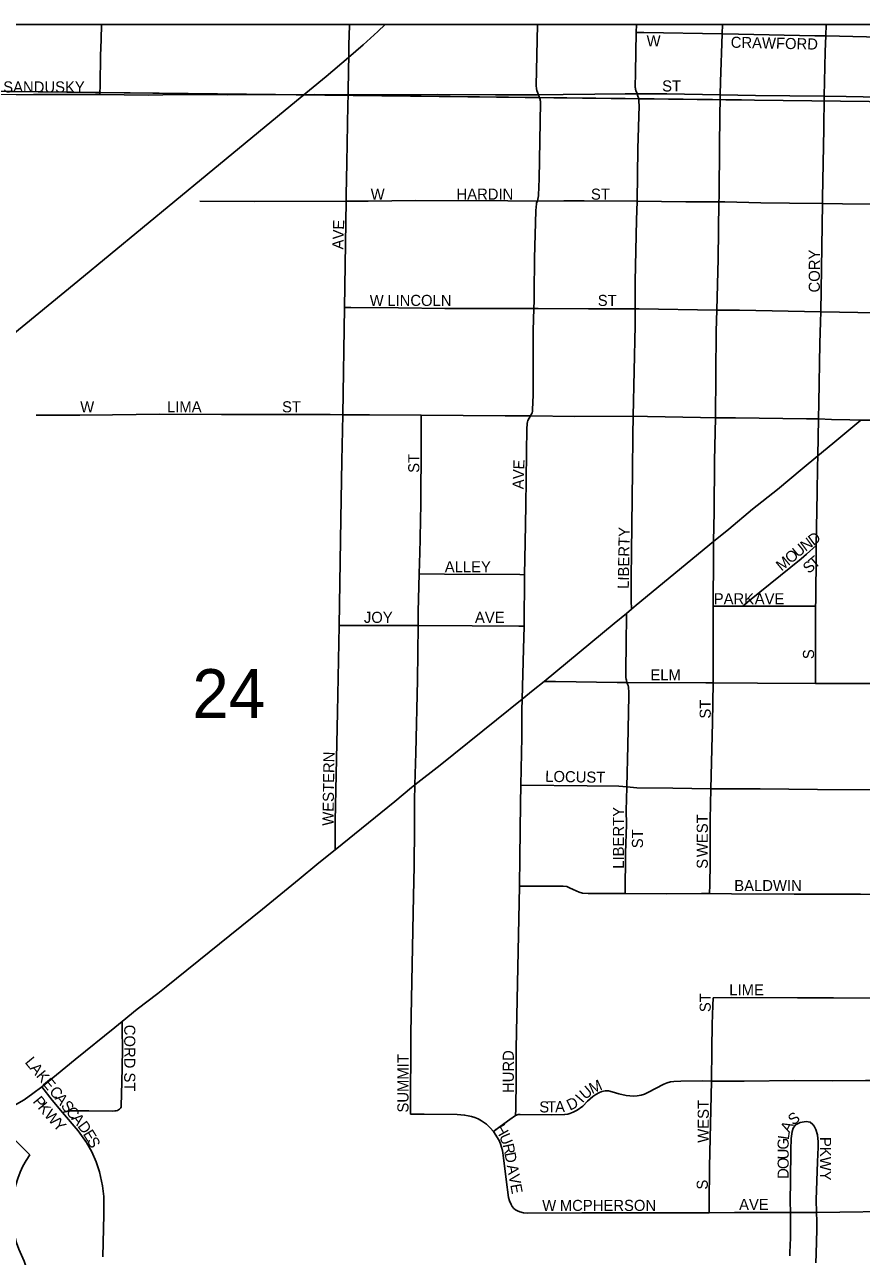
# Model space of a CAD drawing. Extents: x 0 to 68, y 0 to 52.9.
# Drawn here: x 25.41 to 26.1, y 19.846 to 20.861 of the extents above; entities that cross this region are included whole.
import ezdxf

# ---------------------------------------------------------------- set-up
doc = ezdxf.new("R2010")
doc.units = 0
doc.layers.add('Default', color=7, linetype='Continuous')

msp = doc.modelspace()

# ---------------------------------------------------------------- linework, layer by layer
at = {"layer": 'Default'}
for p, q in [((24.6206, 20.8614), (31.3735, 20.8614)), ((25.4142, 19.9296), (25.3553, 19.9885))]:
    msp.add_line(p, q, dxfattribs=at)
for points in [[(24.6206, 19.9657), (24.9894, 20.2694), (25.4537, 20.65), (25.5604, 20.738), (25.6341, 20.7985), (25.6585, 20.8186), (25.6771, 20.8342), (25.6891, 20.8447), (25.7012, 20.8557), (25.7072, 20.8614)], [(26.1551, 20.8614), (26.1537, 20.7976), (25.1842, 20.8088), (25.1851, 20.8614)], [(25.4719, 20.8039), (25.4721, 20.812), (25.4725, 20.8356), (25.4729, 20.8491), (25.4733, 20.8614)], [(25.6768, 20.8036), (25.6768, 20.8073), (25.6774, 20.8374), (25.6772, 20.8456), (25.6775, 20.8519), (25.6777, 20.8614)], [(25.8336, 20.8036), (25.8328, 20.8057), (25.8323, 20.8071), (25.832, 20.8084), (25.8318, 20.8112), (25.8323, 20.836), (25.8328, 20.8614)], [(25.9144, 20.855), (25.9146, 20.8614)], [(25.9851, 20.8539), (25.9854, 20.8614)], [(26.0707, 20.8521), (26.071, 20.8614)], [(25.9151, 20.8045), (25.9145, 20.806), (25.9141, 20.8069), (25.914, 20.8074), (25.9138, 20.8079), (25.9137, 20.8085), (25.9137, 20.809), (25.9136, 20.8096), (25.9137, 20.8223), (25.9144, 20.855)], [(25.9144, 20.855), (25.9207, 20.8549), (25.9851, 20.8539)], [(25.9837, 20.8036), (25.9838, 20.8143), (25.9851, 20.8539)], [(25.9851, 20.8539), (25.9986, 20.8537), (26.0616, 20.8523), (26.0707, 20.8521)], [(26.0695, 20.8024), (26.07, 20.8267), (26.0703, 20.8392), (26.0707, 20.8521)], [(26.0707, 20.8521), (26.1492, 20.8504), (26.1584, 20.8502)], [(25.1712, 19.9694), (25.1842, 20.8088), (26.0012, 20.7993)], [(25.3355, 20.8036), (25.3539, 20.8033), (25.3672, 20.8035), (25.3756, 20.8036), (25.4173, 20.8037), (25.4623, 20.8038), (25.468, 20.8039), (25.4719, 20.8039)], [(25.4719, 20.8039), (25.5121, 20.8034), (25.5356, 20.8038), (25.5775, 20.8035), (25.6491, 20.8037), (25.6768, 20.8036)], [(25.6751, 20.716), (25.6752, 20.7208), (25.6755, 20.7474), (25.6764, 20.7953), (25.6768, 20.8036)], [(25.6768, 20.8036), (25.7, 20.8035), (25.7507, 20.8037), (25.7984, 20.8035), (25.8336, 20.8036)], [(25.8328, 20.716), (25.8332, 20.7175), (25.8336, 20.7202), (25.8341, 20.728), (25.8342, 20.734), (25.8354, 20.7971), (25.8353, 20.7982), (25.8352, 20.799), (25.8351, 20.7998), (25.8346, 20.8012), (25.8336, 20.8036)], [(25.8336, 20.8036), (25.8542, 20.8039), (25.8802, 20.8042), (25.9053, 20.8044), (25.9151, 20.8045)], [(25.9151, 20.7159), (25.9157, 20.7591), (25.9167, 20.7947), (25.9166, 20.7977), (25.9164, 20.7993), (25.9162, 20.8004), (25.9161, 20.801), (25.9157, 20.8024), (25.9151, 20.8045)], [(25.9151, 20.8045), (25.9264, 20.8043), (25.9396, 20.8043), (25.9837, 20.8036)], [(25.9826, 20.7152), (25.9827, 20.7192), (25.983, 20.7635), (25.9837, 20.8036)], [(25.9837, 20.8036), (26.0127, 20.8031), (26.0695, 20.8024)], [(26.068, 20.714), (26.0681, 20.7186), (26.069, 20.7756), (26.0695, 20.8024)], [(26.0695, 20.8024), (26.0874, 20.8021), (26.1572, 20.8008)], [(25.5543, 20.7158), (25.5992, 20.7156), (25.6751, 20.716)], [(25.6737, 20.6281), (25.6751, 20.716)], [(25.6751, 20.716), (25.6931, 20.7159), (25.7324, 20.7163), (25.8085, 20.7162), (25.8328, 20.716)], [(25.8298, 20.6273), (25.8301, 20.6337), (25.8302, 20.6397), (25.8304, 20.6689), (25.8314, 20.7078), (25.8317, 20.7111), (25.832, 20.7134), (25.8322, 20.7146), (25.8328, 20.716)], [(25.8328, 20.716), (25.8545, 20.7161), (25.8714, 20.7161), (25.9151, 20.7159)], [(25.9135, 20.627), (25.9136, 20.6499), (25.9146, 20.7001), (25.9151, 20.7159)], [(25.9151, 20.7159), (25.9553, 20.7152), (25.9826, 20.7152)], [(25.9808, 20.6261), (25.9818, 20.6683), (25.9826, 20.7152)], [(25.9826, 20.7152), (25.9874, 20.7152), (26.0172, 20.7145), (26.0407, 20.7143), (26.068, 20.714)], [(26.0665, 20.6246), (26.068, 20.714)], [(26.068, 20.714), (26.0845, 20.7138), (26.13, 20.7131), (26.1509, 20.7126), (26.156, 20.7126)], [(25.6722, 20.5398), (25.6737, 20.6281)], [(25.6737, 20.6281), (25.679, 20.6281), (25.7183, 20.6279), (25.7566, 20.6275), (25.8298, 20.6273)], [(25.827, 20.5388), (25.8278, 20.5401), (25.8284, 20.5413), (25.8287, 20.5424), (25.8288, 20.5439), (25.8292, 20.5561), (25.8293, 20.6093), (25.8298, 20.6273)], [(25.8298, 20.6273), (25.8335, 20.6273), (25.8749, 20.6271), (25.9135, 20.627)], [(25.9119, 20.5386), (25.9134, 20.6135), (25.9135, 20.627)], [(25.9135, 20.627), (25.9167, 20.627), (25.9808, 20.6261)], [(25.9797, 20.5373), (25.9803, 20.6087), (25.9808, 20.6261)], [(25.9808, 20.6261), (25.9995, 20.6259), (26.0665, 20.6246)], [(26.0647, 20.5363), (26.0649, 20.5497), (26.0659, 20.5986), (26.0664, 20.6165), (26.0665, 20.6246)], [(26.0665, 20.6246), (26.1125, 20.6239), (26.1546, 20.6234)], [(25.4193, 20.5395), (25.4373, 20.5394), (25.4553, 20.5395), (25.4823, 20.5397), (25.5213, 20.5403), (25.5723, 20.54), (25.6474, 20.5401), (25.6619, 20.5399), (25.6722, 20.5398)], [(25.6692, 20.3661), (25.6708, 20.4538), (25.6716, 20.5018), (25.6722, 20.5398)], [(25.6722, 20.5398), (25.6854, 20.5397), (25.6942, 20.5397), (25.737, 20.5394)], [(25.7354, 20.4086), (25.7359, 20.4262), (25.7362, 20.4373), (25.7363, 20.4538), (25.7366, 20.4653), (25.7369, 20.5166), (25.737, 20.5345), (25.737, 20.5394)], [(25.737, 20.5394), (25.8063, 20.539), (25.827, 20.5388)], [(25.8221, 20.4078), (25.8226, 20.4345), (25.8233, 20.465), (25.8242, 20.5292), (25.8243, 20.5313), (25.8244, 20.5326), (25.8247, 20.534), (25.825, 20.5351), (25.8259, 20.5369), (25.827, 20.5388)], [(25.827, 20.5388), (25.8636, 20.5384), (25.9119, 20.5386)], [(25.9104, 20.3795), (25.9103, 20.3866), (25.9102, 20.4056), (25.9105, 20.4264), (25.9112, 20.4934), (25.9116, 20.5229), (25.9119, 20.5386)], [(25.9119, 20.5386), (25.9236, 20.5383), (25.9673, 20.5375), (25.9797, 20.5373)], [(25.9782, 20.4353), (25.9787, 20.4598), (25.979, 20.5018), (25.9797, 20.5373)], [(25.9797, 20.5373), (25.9962, 20.5373), (26.0547, 20.5363), (26.0647, 20.5363)], [(26.0641, 20.5058), (26.0647, 20.5363)], [(26.0641, 20.5058), (26.0765, 20.5161), (26.0996, 20.5354)], [(26.0647, 20.5363), (26.0753, 20.536), (26.0905, 20.5356), (26.0996, 20.5354)], [(26.0996, 20.5354), (26.1099, 20.5354), (26.1275, 20.5353), (26.1424, 20.535), (26.1532, 20.535)], [(25.9782, 20.4353), (25.9906, 20.4455), (26.0102, 20.4619), (26.0308, 20.4782), (26.0513, 20.4951), (26.0641, 20.5058)], [(26.0628, 20.432), (26.0637, 20.4757), (26.064, 20.4966), (26.0641, 20.5058)], [(25.9104, 20.3795), (25.9144, 20.3828), (25.9782, 20.4353)], [(25.9779, 20.382), (25.978, 20.4239), (25.9782, 20.4353)], [(26.0023, 20.3821), (26.0079, 20.3866), (26.0505, 20.421), (26.0547, 20.4248), (26.0628, 20.432)], [(26.0623, 20.3819), (26.0624, 20.3862), (26.0624, 20.4021), (26.0628, 20.4106), (26.0628, 20.432)], [(25.7344, 20.366), (25.7345, 20.3777), (25.7354, 20.4086)], [(25.7354, 20.4086), (25.7562, 20.4083), (25.8184, 20.408), (25.8221, 20.4078)], [(25.8218, 20.3654), (25.8221, 20.4078)], [(25.9779, 20.382), (25.9842, 20.382), (26.0023, 20.3821)], [(25.9779, 20.3187), (25.9779, 20.358), (25.9779, 20.382)], [(26.0023, 20.3821), (26.0166, 20.3821), (26.0373, 20.382), (26.055, 20.382), (26.0623, 20.3819)], [(26.0623, 20.3183), (26.0623, 20.346), (26.0623, 20.3747), (26.0623, 20.3819)], [(25.8383, 20.32), (25.8961, 20.3676), (25.9062, 20.376)], [(25.9066, 20.3191), (25.9062, 20.321), (25.906, 20.3219), (25.9059, 20.3231), (25.9061, 20.357), (25.9062, 20.3686), (25.9062, 20.376)], [(25.9062, 20.376), (25.9104, 20.3795)], [(25.6659, 20.1811), (25.6659, 20.1868), (25.6659, 20.2047), (25.6679, 20.2947), (25.6689, 20.3517), (25.6692, 20.3661)], [(25.6692, 20.3661), (25.6731, 20.3661), (25.7211, 20.3661), (25.7344, 20.366)], [(25.7318, 20.2346), (25.7326, 20.2611), (25.734, 20.321), (25.7344, 20.366)], [(25.7344, 20.366), (25.779, 20.3658), (25.8176, 20.3654), (25.8218, 20.3654)], [(25.8203, 20.3053), (25.8213, 20.3465), (25.8218, 20.3654)], [(25.8203, 20.3053), (25.8293, 20.3126), (25.8383, 20.32)], [(25.8383, 20.32), (25.8478, 20.3198), (25.8985, 20.3191), (25.9066, 20.3191)], [(25.9066, 20.3191), (25.9718, 20.3187), (25.9779, 20.3187)], [(25.9066, 20.233), (25.9074, 20.267), (25.9082, 20.3082), (25.9083, 20.3104), (25.9083, 20.312), (25.9081, 20.314), (25.9079, 20.3152), (25.9076, 20.3165), (25.9071, 20.3178), (25.9066, 20.3191)], [(25.976, 20.2315), (25.9773, 20.2861), (25.9779, 20.3187)], [(25.9779, 20.3187), (26.0143, 20.3186), (26.0623, 20.3183)], [(26.0623, 20.3183), (26.0692, 20.3182), (26.1405, 20.3181), (26.1508, 20.3181)], [(25.7318, 20.2346), (25.7526, 20.2509), (25.799, 20.2883), (25.8203, 20.3053)], [(25.8191, 20.2344), (25.82, 20.2739), (25.8201, 20.2962), (25.8203, 20.3053)], [(25.6659, 20.1811), (25.7153, 20.2209), (25.7291, 20.2325), (25.7318, 20.2346)], [(25.7281, 19.9633), (25.7285, 20.0299), (25.7295, 20.0865), (25.7306, 20.1429), (25.7313, 20.1676), (25.7314, 20.1993), (25.7315, 20.2214), (25.7318, 20.2346)], [(25.818, 20.1511), (25.8183, 20.1749), (25.819, 20.2192), (25.8191, 20.2344)], [(25.8191, 20.2344), (25.874, 20.234), (25.9001, 20.2336), (25.9066, 20.233)], [(25.9051, 20.1452), (25.9056, 20.1783), (25.9063, 20.202), (25.9061, 20.2139), (25.9063, 20.2227), (25.9066, 20.233)], [(25.9066, 20.233), (25.9148, 20.2323), (25.9446, 20.2319), (25.976, 20.2315)], [(25.9748, 20.145), (25.975, 20.1523), (25.9753, 20.17), (25.9754, 20.2061), (25.976, 20.2315)], [(25.976, 20.2315), (26.0167, 20.2313), (26.064, 20.2309), (26.1414, 20.2306), (26.1493, 20.2306)], [(25.651, 20.1689), (25.6594, 20.1758), (25.6659, 20.1811)], [(25.4903, 20.0396), (25.5028, 20.0498), (25.5197, 20.0626), (25.5267, 20.0681), (25.606, 20.1323), (25.6363, 20.1568), (25.651, 20.1689)], [(25.8147, 19.9622), (25.8149, 19.9673), (25.8154, 19.9917), (25.8154, 20.0172), (25.818, 20.1511)], [(25.818, 20.1511), (25.8272, 20.1512), (25.8454, 20.1512), (25.854, 20.1511), (25.857, 20.1508), (25.8594, 20.1499), (25.8623, 20.1484), (25.8648, 20.1472), (25.8674, 20.1462), (25.87, 20.1455), (25.8746, 20.1452), (25.886, 20.1452), (25.9002, 20.1452), (25.9051, 20.1452)], [(25.9051, 20.1452), (25.939, 20.1449), (25.9683, 20.145), (25.9748, 20.145)], [(25.9748, 20.145), (25.9928, 20.1449), (26.0445, 20.1446), (26.0994, 20.1445), (26.1412, 20.1441), (26.1478, 20.144)], [(25.9764, 19.9905), (25.9766, 20.0167), (25.977, 20.0374), (25.9776, 20.0528), (25.9778, 20.0591)], [(25.9778, 20.0591), (25.9933, 20.0593), (26.0475, 20.059), (26.0772, 20.0591), (26.1158, 20.0588), (26.1461, 20.0588)], [(25.424, 19.9857), (25.4285, 19.9893), (25.4515, 20.0083), (25.4842, 20.0346), (25.4903, 20.0396)], [(25.441, 19.9645), (25.4444, 19.9655), (25.4464, 19.9658), (25.4478, 19.9659), (25.4524, 19.9659), (25.4629, 19.966), (25.4821, 19.9657), (25.4842, 19.9658), (25.4851, 19.9659), (25.4864, 19.9663), (25.4872, 19.9667), (25.488, 19.9672), (25.4888, 19.968), (25.4892, 19.9685), (25.4894, 19.9693), (25.4895, 19.9707), (25.4897, 19.979), (25.4903, 20.0015), (25.4905, 20.0174), (25.4904, 20.0327), (25.4903, 20.0396)], [(25.3994, 19.9693), (25.4094, 19.975), (25.4167, 19.9801), (25.424, 19.9857)], [(25.441, 19.9645), (25.4325, 19.9748), (25.424, 19.9857)], [(25.8147, 19.9622), (25.817, 19.9628), (25.8187, 19.963), (25.8443, 19.9627), (25.8552, 19.9628), (25.8579, 19.9633), (25.8596, 19.9638), (25.8624, 19.9647), (25.8657, 19.9664), (25.8703, 19.9698), (25.8742, 19.9739), (25.8786, 19.9778), (25.8809, 19.9795), (25.8834, 19.9809), (25.8861, 19.9819), (25.8888, 19.9824), (25.8916, 19.9823), (25.8944, 19.9817), (25.9001, 19.98), (25.906, 19.9787), (25.9091, 19.9783), (25.9121, 19.9781), (25.9152, 19.9783), (25.9183, 19.9788), (25.9212, 19.9798), (25.924, 19.981), (25.9372, 19.988), (25.9398, 19.989), (25.9425, 19.9898), (25.9453, 19.9902), (25.9512, 19.9905), (25.9691, 19.9906), (25.9764, 19.9905)], [(25.9744, 19.8819), (25.9745, 19.8895), (25.9748, 19.9197), (25.9764, 19.9905)], [(25.9764, 19.9905), (26.0035, 19.9905), (26.045, 19.9909), (26.0765, 19.9907), (26.1036, 19.991), (26.1358, 19.9909), (26.145, 19.9909)], [(25.4743, 19.8455), (25.4753, 19.8804), (25.4751, 19.8953), (25.4741, 19.9041), (25.4716, 19.9156), (25.4689, 19.924), (25.4653, 19.9321), (25.4609, 19.9398), (25.454, 19.9494), (25.441, 19.9645)], [(25.7281, 19.9633), (25.7393, 19.9631), (25.7667, 19.9628), (25.7727, 19.9624), (25.7756, 19.9619), (25.7785, 19.9612), (25.7813, 19.9603), (25.784, 19.9592), (25.7866, 19.9578), (25.7908, 19.9549), (25.7938, 19.9518), (25.7966, 19.9488)], [(25.7966, 19.9488), (25.8021, 19.9529), (25.8102, 19.9589), (25.8147, 19.9622)], [(26.0416, 19.8822), (26.0413, 19.8914), (26.0416, 19.9081), (26.0419, 19.9337), (26.0421, 19.9431), (26.043, 19.949), (26.0439, 19.9517), (26.0458, 19.9543), (26.0475, 19.9553), (26.0497, 19.9564), (26.0545, 19.957), (26.0579, 19.9566), (26.0601, 19.9546), (26.0611, 19.9533), (26.0626, 19.9504), (26.0638, 19.9462), (26.0645, 19.9404), (26.0644, 19.936), (26.064, 19.9239), (26.0634, 19.9081), (26.0629, 19.8925), (26.063, 19.8821)], [(25.8135, 19.8853), (25.812, 19.887), (25.8112, 19.8887), (25.8099, 19.8916), (25.8091, 19.8946), (25.807, 19.9094), (25.8049, 19.9273), (25.8039, 19.9331), (25.8032, 19.9359), (25.8023, 19.9387), (25.8012, 19.9414), (25.7966, 19.9488)], [(25.8135, 19.8853), (25.8148, 19.8844), (25.8163, 19.8834), (25.8184, 19.8826), (25.8214, 19.8818), (25.8245, 19.8816), (25.8695, 19.8817), (25.9744, 19.8819)], [(26.063, 19.8821), (26.1398, 19.8831), (26.1429, 19.8832)], [(25.9744, 19.8819), (25.9953, 19.882), (26.0416, 19.8822)], [(26.0411, 19.8463), (26.0411, 19.8492), (26.0416, 19.8611), (26.0416, 19.8822)], [(26.0416, 19.8822), (26.063, 19.8821)], [(26.063, 19.8821), (26.0633, 19.8751), (26.0632, 19.8681), (26.0627, 19.8479), (26.0624, 19.8405)]]:
    msp.add_lwpolyline(points, dxfattribs=at)
for centre, start, end in [((25.4818, 19.8823), 144.9991, 205.4529), ((25.3327, 19.8118), 269.3617, 25.1681)]:
    msp.add_arc(centre, 0.0825, start, end, dxfattribs=at)

# ---------------------------------------------------------------- texts
for s, height, rotation, p in [('W', 0.00914, 0, (25.9229, 20.8435)), ('CRAWFORD', 0.00914, 358.7116, (25.9922, 20.8424)), ('SANDUSKY', 0.00914, 0, (25.3922, 20.8055)), ('ST', 0.00914, 0, (25.9357, 20.8063)), ('W', 0.00914, 0, (25.6953, 20.7171)), ('HARDIN', 0.00914, 0, (25.7661, 20.7171)), ('ST', 0.00914, 0, (25.877, 20.7171)), ('AVE', 0.00914, 88.0261, (25.6727, 20.676)), ('CORY', 0.00914, 90, (26.0658, 20.6406)), ('W', 0.00914, 0, (25.6945, 20.6295)), ('LINCOLN', 0.00914, 0, (25.709, 20.6295)), ('ST', 0.00914, 0, (25.8826, 20.6295)), ('W', 0.00914, 0, (25.4557, 20.5418)), ('LIMA', 0.00914, 0, (25.5273, 20.5418)), ('ST', 0.00914, 0, (25.6222, 20.5418)), ('ST', 0.00914, 90, (25.7354, 20.4919)), ('AVE', 0.00914, 88.0261, (25.8214, 20.4783)), ('LIBERTY', 0.00914, 89.0473, (25.9082, 20.3962)), ('D', 0.00914, 36.376, (26.0604, 20.4315)), ('U', 0.00914, 39.1479, (26.0478, 20.4217)), ('N', 0.00914, 36.8917, (26.054, 20.4267)), ('M', 0.00914, 39.7636, (26.0343, 20.4104)), ('O', 0.00914, 39.7904, (26.0417, 20.4166)), ('T', 0.00914, 39.97, (26.0615, 20.4125)), ('ALLEY', 0.00914, 0, (25.7564, 20.4099)), ('S', 0.00914, 41.4815, (26.0567, 20.4083)), ('PARK', 0.00914, 0, (25.9783, 20.3835)), ('AVE', 0.00914, 0, (26.0121, 20.3835)), ('JOY', 0.00914, 0, (25.6897, 20.3682)), ('AVE', 0.00914, 0, (25.7813, 20.3682)), ('S', 0.00914, 90, (26.061, 20.3383)), ('24', 0.04038, 0, (25.5482, 20.2897)), ('ELM', 0.00914, 0, (25.926, 20.3208)), ('ST', 0.00914, 90, (25.9758, 20.2893)), ('WESTERN', 0.00914, 89.1324, (25.6646, 20.2009)), ('LOCUST', 0.00914, 358.9397, (25.8392, 20.2372)), ('LIBERTY', 0.00914, 90, (25.9042, 20.1655)), ('WEST', 0.00914, 90, (25.9734, 20.1751)), ('ST', 0.00914, 90, (25.9199, 20.1824)), ('S', 0.00914, 90, (25.9734, 20.1655)), ('BALDWIN', 0.00914, 0, (25.9952, 20.1471)), ('LIME', 0.00914, 0, (25.9911, 20.0611)), ('ST', 0.00914, 90, (25.9758, 20.0473)), ('CORD ST', 0.00914, 270, (25.492, 20.0369)), ('HURD', 0.00914, 90, (25.8134, 19.9806)), ('L', 0.00914, 309.5432, (25.4096, 20.0058)), ('SUMMIT', 0.00914, 90, (25.7265, 19.9645)), ('A', 0.00914, 309.537, (25.4137, 20.0008)), ('K', 0.00914, 309.5352, (25.4189, 19.9946)), ('E', 0.00914, 309.5432, (25.424, 19.9884)), ('C', 0.00914, 309.5497, (25.4296, 19.9816)), ('U', 0.00914, 40.5136, (25.8724, 19.9747)), ('M', 0.00914, 24.1455, (25.8779, 19.9796)), ('P', 0.00914, 309.2913, (25.4161, 19.9734)), ('A', 0.00914, 309.5511, (25.4342, 19.976)), ('D', 0.00914, 26.434, (25.8597, 19.9659)), ('I', 0.00914, 49.4934, (25.87, 19.9719)), ('WEST', 0.00914, 90, (25.9742, 19.9396)), ('K', 0.00914, 309.5433, (25.4202, 19.9684)), ('W', 0.00914, 310.9939, (25.4255, 19.9621)), ('S', 0.00914, 309.5258, (25.4393, 19.9698)), ('C', 0.00914, 309.5497, (25.4434, 19.9649)), ('S', 0.00914, 0.1639, (25.8344, 19.9646)), ('T', 0.00914, 0.1838, (25.8408, 19.9647)), ('A', 0.00914, 1.3113, (25.8475, 19.9647)), ('S', 0.00914, 37.2087, (26.0438, 19.9536)), ('Y', 0.00914, 313.9052, (25.4327, 19.9538)), ('A', 0.00914, 309.537, (25.448, 19.9593)), ('D', 0.00914, 306.4983, (25.4531, 19.9532)), ('H', 0.00914, 299.5578, (25.7973, 19.9517)), ('A', 0.00914, 62.8583, (26.0408, 19.9473)), ('E', 0.00914, 301.1512, (25.4577, 19.9469)), ('S', 0.00914, 296.4184, (25.461, 19.9416)), ('U', 0.00914, 292.7997, (25.8011, 19.945)), ('L', 0.00914, 81.584, (26.0401, 19.9417)), ('R', 0.00914, 282.1338, (25.8041, 19.938)), ('G', 0.00914, 89.847, (26.0401, 19.934)), ('PKWY', 0.00914, 270, (26.066, 19.9444)), ('D', 0.00914, 280.5727, (25.8056, 19.931)), ('O', 0.00914, 89.847, (26.0401, 19.9179)), ('U', 0.00914, 89.8578, (26.0401, 19.9259)), ('A', 0.00914, 280.4186, (25.8075, 19.9208)), ('V', 0.00914, 280.3968, (25.809, 19.9128)), ('D', 0.00914, 89.8688, (26.0401, 19.9098)), ('E', 0.00914, 280.4229, (25.8104, 19.9049)), ('S', 0.00914, 90, (25.9734, 19.901)), ('AVE', 0.00914, 0, (25.9992, 19.8842)), ('W', 0.00914, 0, (25.8368, 19.8834)), ('MCPHERSON', 0.00914, 0, (25.8513, 19.8834))]:
    msp.add_text(s, height=height, rotation=rotation, dxfattribs=at).set_placement(p)

doc.saveas('drawing.dxf')
